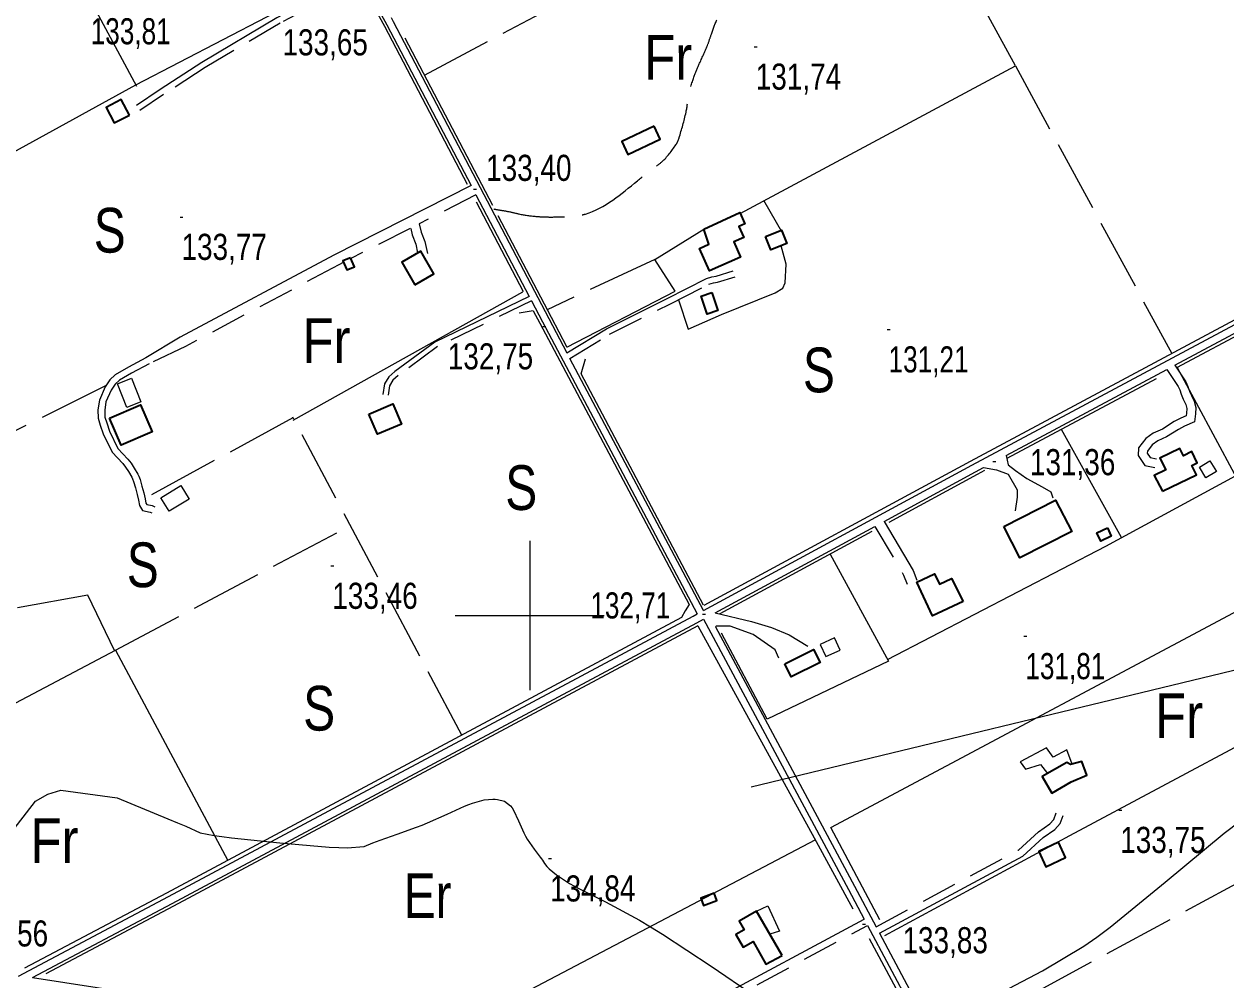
# Model space of a CAD drawing. Extents: x 487425 to 492029, y 4383576 to 4386788.
# Drawn here: x 488330.4 to 488733.5, y 4384377.8 to 4384698.3 of the extents above; entities that cross this region are included whole.
import ezdxf
from ezdxf.enums import TextEntityAlignment as Align

# ---------------------------------------------------------------- set-up
doc = ezdxf.new("R2010")
doc.units = 0
doc.header["$LTSCALE"] = 4
doc.linetypes.add('LONG_DASHED', pattern=[7.5, 6, -1.5])
doc.linetypes.add('MEDIUM_DASHED', pattern=[4.5, 3, -1.5])
for name, color, linetype, lineweight in [('1', 7, 'Continuous', 13), ('21', 7, 'Continuous', 25), ('25', 7, 'LONG_DASHED', 25), ('38', 7, 'Continuous', 25), ('46', 7, 'Continuous', 25), ('47', 7, 'Continuous', 35), ('50', 7, 'Continuous', 13), ('51', 7, 'Continuous', 13), ('7', 7, 'Continuous', 13), ('9', 7, 'Continuous', 13)]:
    doc.layers.add(name, color=color, linetype=linetype, lineweight=lineweight)
doc.layers.add('31', color=7, linetype='Continuous')

msp = doc.modelspace()

# ---------------------------------------------------------------- linework, layer by layer
at = {"layer": '1'}
for p, q in [((488500, 4384525), (488500, 4384475)), ((488475, 4384500), (488525, 4384500))]:
    msp.add_line(p, q, dxfattribs=at)
at = {"layer": '21'}
for points in [[(488366.41, 4384579.56), (488369.56, 4384571.6), (488364.87, 4384569.75), (488361.72, 4384577.71)], [(488728.08, 4384551.89), (488730.26, 4384548.23), (488726.74, 4384546.13), (488724.56, 4384549.79)], [(488385.76, 4384539.05), (488379.1, 4384534.94), (488376.31, 4384539.46), (488382.97, 4384543.57)], [(488602.19, 4384492.48), (488597.4, 4384490.27), (488599.27, 4384486.21), (488604.06, 4384488.42)]]:
    msp.add_lwpolyline(points, close=True, dxfattribs=at)
at = {"layer": '25'}
for p, q in [((488464.68, 4384681.15), (488619.38, 4384763.84)), ((488662.89, 4384684.29), (488715.31, 4384587.84)), ((488541.97, 4384619.42), (488505.81, 4384602.54)), ((488357.93, 4384577.1), (488308.32, 4384552.37)), ((488420.58, 4384566.26), (488372.19, 4384539.96)), ((488477.2, 4384459.88), (488420.59, 4384566.49)), ((488361.1, 4384488.39), (488439.88, 4384530.18)), ((488793.82, 4384440.84), (488637.72, 4384356.35))]:
    msp.add_line(p, q, dxfattribs=at)
for points in [[(488549.91, 4384605.89), (488553.18, 4384596.04), (488564.26, 4384600.94), (488582.35, 4384608.24), (488584.84, 4384609.78), (488585.61, 4384611.58), (488585.98, 4384617.8), (488584.35, 4384624.01)], [(488360.81, 4384488.24), (488351.85, 4384506.8), (488318.7, 4384500.92)]]:
    msp.add_lwpolyline(points, dxfattribs=at)
at = {"layer": '38', "linetype": 'MEDIUM_DASHED'}
for p, q in [((488481.98, 4384641), (488462.92, 4384631.32)), ((488459.96, 4384629.81), (488440.03, 4384619.7))]:
    msp.add_line(p, q, dxfattribs=at)
at = {"layer": '38'}
for p, q in [((488481.98, 4384641), (488499.77, 4384607.02)), ((488716.32, 4384583.9), (488760.27, 4384607.41)), ((488558.25, 4384501.7), (488513.47, 4384586.19)), ((488659.81, 4384553.68), (488713.67, 4384582.49)), ((488562.2, 4384500.91), (488615.72, 4384529.89)), ((488613.25, 4384396.09), (488635.76, 4384353.85))]:
    msp.add_line(p, q, dxfattribs=at)
for points in [[(488442.81, 4384715.02), (488415.25, 4384700.44), (488390.06, 4384685.47), (488376.05, 4384676.38), (488368.1, 4384670.99)], [(488443.8, 4384713.23), (488452.12, 4384698.06), (488480.33, 4384644.17)], [(488453.52, 4384700.52), (488454.24, 4384699.2), (488506.37, 4384599.57), (488512.49, 4384588.02)], [(488558.25, 4384501.7), (488648.3, 4384550.45), (488798.96, 4384631.03), (488872.68, 4384671.28)], [(488480.33, 4384644.17), (488434.29, 4384620.8), (488382.79, 4384593.31), (488371.31, 4384586.39)], [(488460.12, 4384629.77), (488460.63, 4384627.66), (488461.79, 4384624.51), (488462.41, 4384621.61)], [(488512.49, 4384588.02), (488525.75, 4384596.13), (488546.1, 4384606.28), (488559.31, 4384613), (488561.09, 4384613.57), (488562.53, 4384613.78), (488568.23, 4384615.56)], [(488499.77, 4384607.02), (488468.18, 4384591.67), (488454.75, 4384581.81), (488452.8, 4384580.07), (488451.29, 4384577.66), (488450.79, 4384574.07)], [(488500.58, 4384605.47), (488504.25, 4384598.45), (488556.14, 4384500.56)], [(488371.31, 4384586.39), (488365.41, 4384583.3), (488361.01, 4384580.74), (488359.22, 4384578.99), (488357.61, 4384576.64), (488355.7, 4384572.23), (488355.19, 4384569), (488355.23, 4384566.12), (488356, 4384563.83), (488356.95, 4384560.92), (488359.96, 4384554.74), (488363.5, 4384550.96), (488364.49, 4384549.73), (488365.42, 4384548.26), (488366.58, 4384546.33), (488366.84, 4384545.8), (488367.18, 4384544.88), (488367.75, 4384542.8), (488368.39, 4384540.56), (488368.81, 4384538.65), (488369.12, 4384536.86), (488370.18, 4384535.18), (488372.72, 4384534.65), (488373.32, 4384534.38)], [(488713.67, 4384582.49), (488717.41, 4384576.82), (488717.95, 4384575.7), (488718.45, 4384574.23), (488719.12, 4384572.52), (488719.99, 4384570.75), (488720.36, 4384569.43), (488720.28, 4384567.87), (488720.17, 4384566.98), (488718.29, 4384566.12), (488716.05, 4384565), (488712.14, 4384562.51), (488709.1, 4384561.18), (488706.6, 4384559.36), (488704.17, 4384556.18), (488704.05, 4384553.67), (488706.21, 4384550.31), (488709.59, 4384549.61)], [(488659.81, 4384553.68), (488660.39, 4384550.56), (488662.84, 4384548.58), (488666.72, 4384545.91), (488671.86, 4384543.15), (488674.69, 4384541.47), (488675.42, 4384539.51)], [(488618.84, 4384531.57), (488649.52, 4384548.18), (488652.16, 4384549.59)], [(488652.16, 4384549.59), (488656.55, 4384548.88), (488660.43, 4384547.41), (488663.45, 4384542.12), (488663.49, 4384539.72), (488662.77, 4384535.08)], [(488618.84, 4384531.57), (488628.56, 4384515.11), (488629.86, 4384511.87)], [(488562.2, 4384500.91), (488574.34, 4384497.97), (488581.07, 4384496.02), (488586.97, 4384493.48), (488593.31, 4384489.73)], [(488328.53, 4384379.07), (488378.84, 4384405.72), (488554.77, 4384499.82), (488556.14, 4384500.56)], [(488333.23, 4384378.65), (488380.05, 4384403.45), (488555.99, 4384497.55), (488558.28, 4384498.79)], [(488558.28, 4384498.79), (488606.85, 4384408.1), (488612.14, 4384398.17)], [(488583.51, 4384485.64), (488582.26, 4384488.5), (488574.89, 4384493.61), (488567.2, 4384496.4), (488562.92, 4384496.45), (488562.62, 4384496.38), (488562.34, 4384496.17)], [(488562.34, 4384496.17), (488608.92, 4384409.21), (488616.16, 4384395.63)], [(488617.33, 4384393.43), (488665.33, 4384419.31), (488672.17, 4384425.55), (488676.05, 4384428.28), (488677.89, 4384430.29), (488678.9, 4384432.95)], [(488519.01, 4384347.71), (488559.32, 4384369.76), (488612.14, 4384398.17)], [(488617.33, 4384393.43), (488661.37, 4384310.79), (488674.63, 4384285.97)], [(488333.23, 4384378.65), (488354.95, 4384375.25), (488370.53, 4384372.75), (488382.43, 4384370.81), (488393.48, 4384369.11), (488406.6, 4384366.03), (488419.6, 4384363.47), (488433.87, 4384358.79), (488453.92, 4384351.95), (488471.2, 4384345.59), (488498.98, 4384334.64)]]:
    msp.add_lwpolyline(points, dxfattribs=at)
at = {"layer": '38', "linetype": 'MEDIUM_DASHED'}
for points in [[(488443.8, 4384713.23), (488416.26, 4384698.65), (488391.14, 4384683.73), (488377.19, 4384674.68), (488369.26, 4384669.29)], [(488462.95, 4384631.38), (488463.63, 4384628.57), (488464.81, 4384625.38), (488465.67, 4384621.34)], [(488437.49, 4384618.41), (488435.94, 4384617.62), (488384.53, 4384590.18), (488372.37, 4384584.37)], [(488513.47, 4384586.19), (488526.76, 4384594.31), (488547.03, 4384604.43), (488560.11, 4384611.07), (488561.57, 4384611.54), (488562.99, 4384611.75), (488568.85, 4384613.58)], [(488500.58, 4384605.47), (488469.08, 4384590.17), (488455.85, 4384580.46), (488454.15, 4384578.93), (488452.96, 4384577.05), (488452.51, 4384573.83)], [(488372.37, 4384584.37), (488366.51, 4384581.3), (488362.4, 4384578.91), (488360.98, 4384577.52), (488359.62, 4384575.53), (488357.9, 4384571.59), (488357.47, 4384568.84), (488357.51, 4384566.51), (488358.16, 4384564.55), (488359.07, 4384561.78), (488361.86, 4384556.05), (488365.23, 4384552.46), (488366.35, 4384551.06), (488367.36, 4384549.45), (488368.59, 4384547.42), (488368.94, 4384546.69), (488369.35, 4384545.58), (488369.95, 4384543.41), (488370.61, 4384541.12), (488371.05, 4384539.08), (488371.29, 4384537.69), (488371.59, 4384537.22), (488373.44, 4384536.83), (488374.27, 4384536.45)], [(488716.32, 4384583.9), (488720.01, 4384578.3), (488720.72, 4384576.83), (488721.25, 4384575.26), (488721.86, 4384573.73), (488722.79, 4384571.82), (488723.37, 4384569.77), (488723.26, 4384567.6), (488722.93, 4384564.95), (488719.58, 4384563.43), (488717.53, 4384562.4), (488713.55, 4384559.87), (488710.59, 4384558.57), (488708.71, 4384557.21), (488707.11, 4384555.11), (488707.08, 4384554.48), (488708.04, 4384552.98), (488710.2, 4384552.53)], [(488615.72, 4384529.89), (488625.37, 4384513.54), (488626.57, 4384510.55)], [(488616.16, 4384395.63), (488663.88, 4384421.36), (488670.61, 4384427.5), (488674.39, 4384430.16), (488675.73, 4384431.62), (488676.57, 4384433.84)], [(488538.27, 4384355.54), (488560.45, 4384367.68), (488613.25, 4384396.09)]]:
    msp.add_lwpolyline(points, dxfattribs=at)
at = {"layer": '38', "linetype": 'LONG_DASHED'}
msp.add_spline([(488487.92, 4384636.32), (488488.82, 4384636.16), (488492.56, 4384635.52), (488496.38, 4384634.65), (488502.07, 4384633.83), (488504.99, 4384633.65), (488507.47, 4384633.62), (488512.12, 4384633.72), (488516.25, 4384634.05), (488518.66, 4384634.62), (488536.11, 4384645.75), (488541.71, 4384650.11), (488544.29, 4384652.11), (488549, 4384657.83), (488549.39, 4384658.43), (488550.24, 4384660.67), (488552.51, 4384669.27), (488553.4, 4384674.66), (488555.19, 4384680.87), (488556.97, 4384685.2), (488559.74, 4384691.54), (488560.9, 4384694.91), (488562.99, 4384700.13), (488563.75, 4384701.4), (488565.58, 4384703.86), (488569.38, 4384707.71), (488573.77, 4384711.49), (488577.71, 4384714.45), (488587.86, 4384722.88), (488599.31, 4384733.63), (488601.74, 4384736.23), (488603.4, 4384737.63), (488606.21, 4384740.15), (488608.94, 4384742.75), (488613.85, 4384746.07), (488618.54, 4384749.39), (488623.92, 4384753.98), (488625.8, 4384754.64), (488627.54, 4384755.97), (488630.49, 4384757.81), (488635.3, 4384758.88), (488653.43, 4384762.5), (488664.76, 4384762.74), (488670.82, 4384761.33), (488673.2, 4384759.42), (488674.99, 4384757.95)], degree=3, dxfattribs=at)
at = {"layer": '46'}
msp.add_lwpolyline([(488576.09, 4384400.87), (488579.79, 4384402.63), (488583.74, 4384394.18), (488580.53, 4384393.14)], dxfattribs=at)
at = {"layer": '47'}
for points in [[(488365.76, 4384667.79), (488363.05, 4384672.99), (488357.99, 4384670.36), (488360.7, 4384665.16)], [(488541.72, 4384664.06), (488530.85, 4384658.89), (488532.91, 4384654.56), (488543.78, 4384659.73)], [(488558.36, 4384629.52), (488570.43, 4384635.08), (488572.13, 4384631.36), (488570.17, 4384630.48), (488571.82, 4384626.8), (488568.44, 4384625.3), (488570.72, 4384620.13), (488560.31, 4384615.54), (488556.97, 4384623.11), (488560.07, 4384624.48)], [(488579.04, 4384627.03), (488584.38, 4384629.22), (488586.21, 4384624.77), (488580.87, 4384622.58)], [(488461.45, 4384610.89), (488467.81, 4384614.57), (488463.45, 4384622.12), (488457.09, 4384618.44)], [(488439.94, 4384619.98), (488437.37, 4384618.92), (488438.62, 4384615.87), (488441.19, 4384616.93)], [(488561.12, 4384608.33), (488563.11, 4384602.27), (488559.46, 4384601.07), (488557.47, 4384607.13)], [(488359.06, 4384566.21), (488369.53, 4384570.67), (488373.41, 4384561.55), (488362.94, 4384557.09)], [(488446.1, 4384567.55), (488454.11, 4384570.98), (488457.01, 4384564.2), (488449, 4384560.77)], [(488712.21, 4384541.64), (488723.6, 4384547.21), (488722.06, 4384550.34), (488723.84, 4384551.23), (488721.97, 4384554.96), (488719.22, 4384553.59), (488717.98, 4384556.05), (488711.34, 4384552.72), (488713.28, 4384548.85), (488709.45, 4384546.94)], [(488658.96, 4384529.87), (488676.36, 4384538.7), (488681.74, 4384528.11), (488664.34, 4384519.28)], [(488693.69, 4384529.4), (488695, 4384526.55), (488691.46, 4384524.92), (488690.15, 4384527.77)], [(488645.32, 4384504.74), (488635.06, 4384499.91), (488629.76, 4384511.14), (488635.72, 4384513.97), (488637.36, 4384510.5), (488641.39, 4384512.42)], [(488585.51, 4384483.74), (488595.2, 4384488.6), (488597.37, 4384484.28), (488587.68, 4384479.42)], [(488675.04, 4384440.48), (488681.54, 4384444.24), (488686.82, 4384446.43), (488685.14, 4384451.02), (488681.3, 4384450.02), (488680.11, 4384450.7), (488671.88, 4384446)], [(488677.26, 4384423.95), (488670.67, 4384420.82), (488673.11, 4384415.67), (488679.7, 4384418.8)], [(488561.83, 4384406.89), (488557.36, 4384405.26), (488558.26, 4384402.8), (488562.73, 4384404.43)], [(488584.62, 4384386), (488576.09, 4384400.87), (488570.24, 4384397.51), (488571.88, 4384394.63), (488569.12, 4384393.07), (488571.53, 4384388.79), (488574.9, 4384390.69), (488579.19, 4384383.07)]]:
    msp.add_lwpolyline(points, close=True, dxfattribs=at)
at = {"layer": '50'}
msp.add_lwpolyline([(488574.29, 4384442.59), (488738.86, 4384482.31), (488818.3, 4384510.68), (488875.05, 4384499.33), (488948.82, 4384448.26), (489016.92, 4384414.21), (489090.69, 4384448.26), (489141.76, 4384493.66)], dxfattribs=at)
at = {"layer": '51'}
for p, q in [((488332.86, 4384743.19), (488368.12, 4384677.44)), ((488458.11, 4384693.7), (488487.46, 4384637.62)), ((488482.06, 4384638.75), (488497.79, 4384608.68)), ((488584.86, 4384628.06), (488578.49, 4384639.11)), ((488420.72, 4384565.53), (488497.65, 4384608.55)), ((488501.19, 4384602.21), (488496.45, 4384601.41)), ((488758.92, 4384605.53), (488716.93, 4384583.07)), ((488517.22, 4384580.98), (488518.7, 4384586.08)), ((488558.27, 4384503.51), (488517.22, 4384580.98)), ((488710.05, 4384579.39), (488659.97, 4384552.61)), ((488698.42, 4384526.11), (488678.27, 4384562.4)), ((488614.75, 4384528.2), (488563.75, 4384500.59)), ((488595.83, 4384424.76), (488457.22, 4384351.96)), ((488613.8, 4384391.67), (488633.93, 4384354.3))]:
    msp.add_line(p, q, dxfattribs=at)
for points in [[(488570.54, 4384634.85), (488662.89, 4384684.29), (488599.61, 4384799.95), (488445.35, 4384717.23)], [(488292.06, 4384636.27), (488367.87, 4384677.91), (488441.15, 4384716.05)], [(488444.8, 4384709.41), (488451.27, 4384697.6), (488479.02, 4384644.58)], [(488871.18, 4384672.01), (488798.31, 4384632.23), (488647.65, 4384551.65), (488558.37, 4384503.32)], [(488489.31, 4384634.09), (488507.14, 4384599.98), (488512.35, 4384590.17)], [(488512.42, 4384590.03), (488548.82, 4384608.77), (488541.97, 4384619.42), (488558.36, 4384629.52)], [(488501.19, 4384602.21), (488503.38, 4384598), (488553.41, 4384503.64)], [(488617.39, 4384397.93), (488600.94, 4384428.87), (488754.39, 4384510.7), (488909.3, 4384595.81)], [(488717.1, 4384583.17), (488755.31, 4384512.12), (488832.16, 4384369.83), (488871.71, 4384298.71), (488889.78, 4384264.59), (488926.57, 4384194.85), (489104.88, 4384245.56), (489187.75, 4384269.3), (489289.22, 4384299.81), (489411.33, 4384336.6), (489504.4, 4384367.43)], [(488620, 4384485.3), (488693.17, 4384523.25), (488736.62, 4384546.88)], [(488652.49, 4384548.61), (488650.01, 4384547.28), (488620.37, 4384531.23)], [(488600.74, 4384520.62), (488620.33, 4384484.69), (488579.67, 4384465.28), (488564.32, 4384494.03)], [(488553.41, 4384503.64), (488552.1, 4384501.52), (488550.88, 4384499.29)], [(488550.88, 4384499.29), (488378.2, 4384406.92), (488330.59, 4384381.7)], [(488556.33, 4384496.57), (488380.53, 4384402.54), (488337.78, 4384379.89)], [(488556.33, 4384496.57), (488595.43, 4384425.48), (488608.36, 4384401.63)], [(488243.25, 4384396.71), (488229.24, 4384418.77), (488361.1, 4384488.39), (488398.73, 4384417.9)], [(488619.06, 4384392.66), (488681.11, 4384426.24), (488773.95, 4384475.82)], [(488681.94, 4384450.2), (488680.08, 4384454.91), (488675.56, 4384452.48), (488673.34, 4384455.66), (488664.44, 4384450.96), (488666.21, 4384448.46), (488671.33, 4384450.05), (488673.66, 4384447.02)]]:
    msp.add_lwpolyline(points, dxfattribs=at)
at = {"layer": '7'}
for p, q in [((488575.29, 4384690.69), (488576.29, 4384690.69)), ((488481.19, 4384642.99), (488482.19, 4384642.99)), ((488382.73, 4384633.61), (488383.73, 4384633.61)), ((488504.37, 4384596.89), (488505.37, 4384596.89)), ((488619.82, 4384595.88), (488620.82, 4384595.88)), ((488655.25, 4384551.66), (488656.25, 4384551.66)), ((488433.31, 4384516.6), (488434.31, 4384516.6)), ((488557.89, 4384500.48), (488558.89, 4384500.48)), ((488665.69, 4384493.02), (488666.69, 4384493.02)), ((488697.51, 4384434.75), (488698.51, 4384434.75)), ((488506.32, 4384418.47), (488507.32, 4384418.47)), ((488611.55, 4384396.49), (488612.55, 4384396.49))]:
    msp.add_line(p, q, dxfattribs=at)
at = {"layer": '9'}
for points in [[(488322.12, 4384422.07), (488334.25, 4384437.79), (488338.37, 4384440.06), (488342.81, 4384441.43), (488361.6, 4384438.83), (488378.62, 4384431.87), (488381.94, 4384430.49), (488384.67, 4384429.34), (488389.51, 4384427.14), (488394.17, 4384426.22), (488396.78, 4384425.87), (488399.96, 4384425.48), (488416.22, 4384423.74), (488432.71, 4384422.33), (488436.04, 4384422.16), (488438.83, 4384422.07), (488444.45, 4384422.54), (488447.44, 4384423.82), (488448.57, 4384424.25), (488449.84, 4384424.71), (488455.51, 4384426.66), (488462.06, 4384429.01), (488463.88, 4384429.73), (488465.69, 4384430.48), (488472.26, 4384433.43), (488478.16, 4384436.06), (488479.56, 4384436.61), (488480.86, 4384437.08), (488484.7, 4384438.14), (488487.68, 4384438.41), (488488.43, 4384438.39), (488489.16, 4384438.32)], [(488489.16, 4384438.32), (488491.52, 4384437.69), (488493.56, 4384436.13), (488494.09, 4384435.47), (488494.6, 4384434.7), (488496.28, 4384431.11), (488498.04, 4384427.07), (488498.59, 4384426.03), (488499.17, 4384425.02), (488501.49, 4384421.65), (488503.55, 4384419), (488503.96, 4384418.43), (488504.3, 4384417.95), (488504.95, 4384416.82), (488505.69, 4384415.85), (488506.09, 4384415.46), (488506.57, 4384415.02), (488509.02, 4384412.99), (488513.35, 4384410.16), (488515.02, 4384409.22), (488516.9, 4384408.22), (488525.39, 4384404), (488536.8, 4384397.86), (488540.52, 4384395.64), (488544.48, 4384393.19), (488560.8, 4384382.47), (488575.27, 4384372.55)], [(488600.18, 4384363.3), (488612.65, 4384361.73), (488629.73, 4384360.87), (488633.61, 4384361.2), (488637.14, 4384361.77), (488646.85, 4384365.9), (488655.17, 4384371.68), (488657.82, 4384373.3), (488660.61, 4384374.93), (488671.97, 4384380.87), (488685.77, 4384389.07), (488690.12, 4384392.12), (488694.68, 4384395.51), (488713.07, 4384410.59), (488732.88, 4384426.98), (488738.35, 4384431.2)]]:
    msp.add_lwpolyline(points, dxfattribs=at)

# ---------------------------------------------------------------- texts
at = {"layer": '31'}
for s, width, p in [('Fr', 0.85, (488546.45, 4384679.62)), ('S', 0.8, (488359.16, 4384621.68)), ('Fr', 0.85, (488431.85, 4384584.69)), ('S', 0.8, (488596.97, 4384574.83)), ('S', 0.8, (488497.16, 4384535.38)), ('S', 0.8, (488370.24, 4384509.49)), ('S', 0.8, (488429.4, 4384461.41)), ('Fr', 0.85, (488717.74, 4384458.94)), ('Fr', 0.85, (488340.66, 4384417.02)), ('Er', 0.8, (488465.76, 4384398.54))]:
    msp.add_text(s, height=15, dxfattribs=dict(at, width=width)).set_placement(p, align=Align.CENTER)
at = {"layer": '7'}
for s, width, p in [('133,81', 0.75, (488352.77, 4384691.53)), ('133,65', 0.8, (488417.09, 4384687.81)), ('131,74', 0.8, (488575.79, 4384676.32)), ('133,40', 0.8, (488485.38, 4384645.73)), ('133,77', 0.8, (488383.23, 4384619.24)), ('132,75', 0.8, (488472.52, 4384582.52)), ('131,21', 0.75, (488620.32, 4384581.51)), ('131,36', 0.8, (488667.74, 4384547.04)), ('133,46', 0.8, (488433.81, 4384502.23)), ('132,71', 0.75, (488520.32, 4384499)), ('131,81', 0.75, (488666.19, 4384478.65)), ('133,75', 0.8, (488698.01, 4384420.38)), ('134,84', 0.8, (488506.82, 4384404.1)), ('135,56', 0.8, (488309.88, 4384389.01)), ('133,83', 0.8, (488625, 4384386.74))]:
    msp.add_text(s, height=8.75, dxfattribs=dict(at, width=width)).set_placement(p)

doc.saveas('drawing.dxf')
